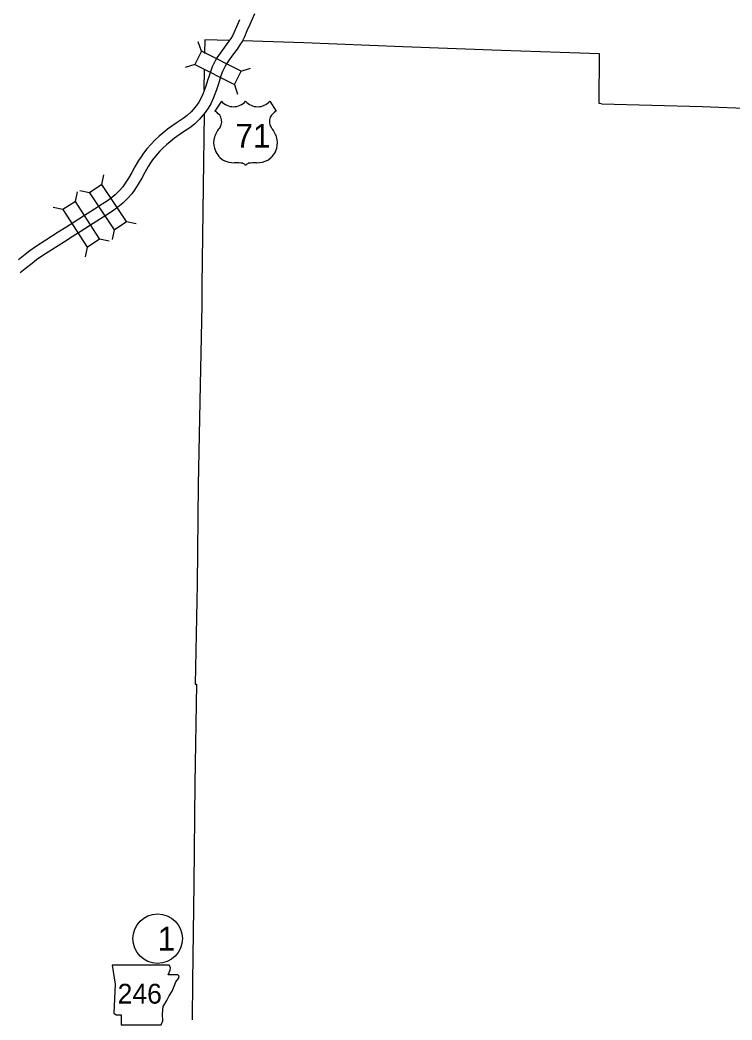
# Model space of a CAD drawing. Extents: x -939622 to -934245, y 1383184 to 1385301.
# Drawn here: x -936408.4 to -936351.5, y 1384044.1 to 1384124 of the extents above; entities that cross this region are included whole.
import ezdxf

# ---------------------------------------------------------------- set-up
doc = ezdxf.new("R2010")
doc.units = 0
for name, color, linetype in [('15', 7, 'Continuous'), ('20', 7, 'Continuous'), ('21', 7, 'Continuous'), ('22', 7, 'Continuous'), ('27', 7, 'Continuous'), ('8', 7, 'Continuous')]:
    doc.layers.add(name, color=color, linetype=linetype)

msp = doc.modelspace()

# ---------------------------------------------------------------- linework, layer by layer
at = {"layer": '15'}
for points in [[(-936389.669, 1384124.519), (-936390.037, 1384123.675), (-936390.263, 1384123.147), (-936390.446, 1384122.69), (-936390.632, 1384122.307), (-936390.816, 1384122.038), (-936391.047, 1384121.697), (-936391.327, 1384121.313), (-936391.672, 1384120.855), (-936391.891, 1384120.533), (-936392.003, 1384120.33), (-936392.211, 1384119.916), (-936392.31, 1384119.648), (-936392.437, 1384119.285), (-936392.546, 1384118.931), (-936392.701, 1384118.452), (-936392.958, 1384117.76), (-936393.147, 1384117.333), (-936393.349, 1384116.983), (-936393.588, 1384116.645), (-936394.073, 1384116.069), (-936394.447, 1384115.711), (-936394.822, 1384115.423), (-936395.408, 1384115.026), (-936396.054, 1384114.584), (-936396.408, 1384114.287), (-936396.694, 1384114.062), (-936396.991, 1384113.788), (-936397.255, 1384113.507), (-936397.577, 1384113.142), (-936397.797, 1384112.864), (-936397.971, 1384112.611), (-936398.142, 1384112.33), (-936398.424, 1384111.842), (-936398.669, 1384111.399), (-936398.953, 1384110.916), (-936399.233, 1384110.491), (-936399.466, 1384110.15), (-936399.775, 1384109.781), (-936400.183, 1384109.387), (-936400.576, 1384109.067), (-936400.903, 1384108.835), (-936401.333, 1384108.549), (-936401.956, 1384108.151), (-936402.849, 1384107.594), (-936403.59, 1384107.112), (-936404.238, 1384106.703), (-936404.848, 1384106.307), (-936405.843, 1384105.674), (-936406.653, 1384105.157), (-936407.08, 1384104.863), (-936407.431, 1384104.581), (-936407.973, 1384104.146), (-936408.395, 1384103.819)], [(-936390.863, 1384124.032), (-936391.095, 1384123.491), (-936391.269, 1384123.055), (-936391.412, 1384122.761), (-936391.56, 1384122.545), (-936391.784, 1384122.214), (-936392.05, 1384121.848), (-936392.404, 1384121.379), (-936392.658, 1384121.005), (-936392.799, 1384120.75), (-936393.039, 1384120.275), (-936393.157, 1384119.952), (-936393.292, 1384119.567), (-936393.404, 1384119.203), (-936393.552, 1384118.747), (-936393.792, 1384118.099), (-936393.95, 1384117.741), (-936394.108, 1384117.469), (-936394.301, 1384117.195), (-936394.73, 1384116.686), (-936395.034, 1384116.395), (-936395.349, 1384116.153), (-936395.914, 1384115.77), (-936396.598, 1384115.302), (-936396.975, 1384114.986), (-936397.279, 1384114.748), (-936397.625, 1384114.427), (-936397.92, 1384114.113), (-936398.268, 1384113.72), (-936398.522, 1384113.398), (-936398.727, 1384113.1), (-936398.916, 1384112.789), (-936399.207, 1384112.285), (-936399.451, 1384111.845), (-936399.717, 1384111.392), (-936399.98, 1384110.993), (-936400.185, 1384110.693), (-936400.434, 1384110.395), (-936400.781, 1384110.061), (-936401.121, 1384109.784), (-936401.413, 1384109.577), (-936401.824, 1384109.303), (-936402.436, 1384108.913), (-936403.332, 1384108.353), (-936404.076, 1384107.87), (-936404.723, 1384107.461), (-936405.335, 1384107.064), (-936406.327, 1384106.433), (-936407.151, 1384105.907), (-936407.618, 1384105.585), (-936407.994, 1384105.283), (-936408.53, 1384104.853)]]:
    msp.add_lwpolyline(points, dxfattribs=at)
at = {"layer": '20'}
for p, q in [((-936393.898, 1384121.529), (-936394.146, 1384122.281)), ((-936394.433, 1384120.468), (-936395.185, 1384120.22)), ((-936390.716, 1384119.925), (-936389.963, 1384120.173)), ((-936391.25, 1384118.864), (-936391.002, 1384118.112)), ((-936401.863, 1384110.879), (-936401.708, 1384111.655)), ((-936403.974, 1384109.524), (-936403.809, 1384110.299)), ((-936402.851, 1384110.219), (-936403.627, 1384110.374)), ((-936404.97, 1384108.877), (-936405.745, 1384109.042)), ((-936399.884, 1384107.914), (-936399.107, 1384107.759)), ((-936400.872, 1384107.255), (-936401.027, 1384106.478)), ((-936402.033, 1384106.535), (-936401.259, 1384106.37)), ((-936403.03, 1384105.888), (-936403.194, 1384105.114))]:
    msp.add_line(p, q, dxfattribs=at)
for points in [[(-936390.716, 1384119.925), (-936393.898, 1384121.529), (-936394.433, 1384120.468), (-936391.25, 1384118.864)], [(-936402.851, 1384110.219), (-936400.872, 1384107.255), (-936399.884, 1384107.914), (-936401.863, 1384110.879)], [(-936402.033, 1384106.535), (-936403.974, 1384109.524), (-936404.97, 1384108.877), (-936403.03, 1384105.888)]]:
    msp.add_lwpolyline(points, close=True, dxfattribs=at)
at = {"layer": '21'}
msp.add_lwpolyline([(-936401.031, 1384048.518), (-936400.802, 1384046.995), (-936400.904, 1384044.686), (-936400.701, 1384044.559), (-936400.32, 1384044.559), (-936400.32, 1384043.747), (-936397.122, 1384043.747), (-936396.97, 1384044.077), (-936397.021, 1384044.61), (-936396.945, 1384045.219), (-936396.666, 1384045.701), (-936396.488, 1384046.056), (-936396.234, 1384046.437), (-936396.082, 1384046.843), (-936395.955, 1384047.173), (-936395.727, 1384047.452), (-936395.676, 1384047.63), (-936395.778, 1384047.757), (-936396.564, 1384047.757), (-936396.387, 1384048.112), (-936396.361, 1384048.34), (-936396.466, 1384048.516)], close=True, dxfattribs=at)
at = {"layer": '22'}
for p, q in [((-936392.299, 1384117.545), (-936392.819, 1384116.742)), ((-936388.439, 1384117.545), (-936387.919, 1384116.742))]:
    msp.add_line(p, q, dxfattribs=at)
for centre, radius, start, end in [((-936391.332, 1384118.359), 1.264, 220.07504, 319.67012), ((-936389.406, 1384118.359), 1.264, 220.32988, 319.92496), ((-936393.497, 1384115.577), 1.349, 30.7809, 59.98827), ((-936387.241, 1384115.577), 1.349, 120.01173, 149.2191), ((-936393.2, 1384115.933), 0.925, 328.81046, 21.21077), ((-936387.538, 1384115.933), 0.925, 158.78923, 211.18954), ((-936390.782, 1384114.037), 2.157, 138.95648, 162.69135), ((-936389.956, 1384114.037), 2.157, 17.30865, 41.04352), ((-936391.494, 1384114.214), 1.426, 160.95764, 197.38186), ((-936389.244, 1384114.214), 1.426, 342.61814, 19.04236), ((-936391.262, 1384114.218), 1.65, 195.10743, 237.13119), ((-936389.476, 1384114.218), 1.65, 302.86881, 344.89257), ((-936391.231, 1384114.737), 2.118, 244.07708, 269.57785), ((-936391.182, 1384108.74), 3.88, 81.19416, 90.95387), ((-936390.697, 1384112.218), 0.372, 28.03422, 72.98637), ((-936390.041, 1384112.218), 0.372, 107.01363, 151.96578), ((-936389.556, 1384108.74), 3.88, 89.04613, 98.80584), ((-936389.507, 1384114.737), 2.118, 270.42215, 295.92292)]:
    msp.add_arc(centre, radius, start, end, dxfattribs=at)
at = {"layer": '27'}
msp.add_circle((-936397.4, 1384050.634), 1.98, dxfattribs=at)
at = {"layer": '8'}
for points in [[(-936391.648, 1384122.385), (-936393.626, 1384122.449), (-936393.645, 1384121.36)], [(-936361.925, 1384117.324), (-936362.111, 1384117.356), (-936362.072, 1384121.333), (-936369.936, 1384121.598), (-936377.807, 1384121.89), (-936385.714, 1384122.194), (-936390.607, 1384122.352)], [(-936393.667, 1384120.071), (-936393.695, 1384118.451)], [(-936393.695, 1384118.451), (-936393.647, 1384118.45)], [(-936361.925, 1384117.324), (-936353.872, 1384117.121), (-936349.85, 1384116.952), (-936350.087, 1384112.884), (-936348.389, 1384112.782)], [(-936393.673, 1384116.53), (-936393.749, 1384110.729), (-936393.864, 1384102.809), (-936393.876, 1384101.258)], [(-936393.876, 1384101.258), (-936393.994, 1384094.846), (-936394.167, 1384086.886), (-936394.251, 1384078.944), (-936394.388, 1384070.963), (-936394.283, 1384070.973), (-936394.427, 1384063.031), (-936394.507, 1384055.008), (-936394.606, 1384047.228), (-936394.643, 1384044.138)]]:
    msp.add_lwpolyline(points, dxfattribs=at)

# ---------------------------------------------------------------- texts
at = {"layer": '21'}
msp.add_text('246', height=1.584, dxfattribs=at).set_placement((-936400.596, 1384045.444))
at = {"layer": '22'}
msp.add_text('71', height=1.9008, dxfattribs=at).set_placement((-936391.188, 1384113.823))
at = {"layer": '27'}
msp.add_text('1', height=1.901, dxfattribs=at).set_placement((-936397.4, 1384049.683))

doc.saveas('drawing.dxf')
